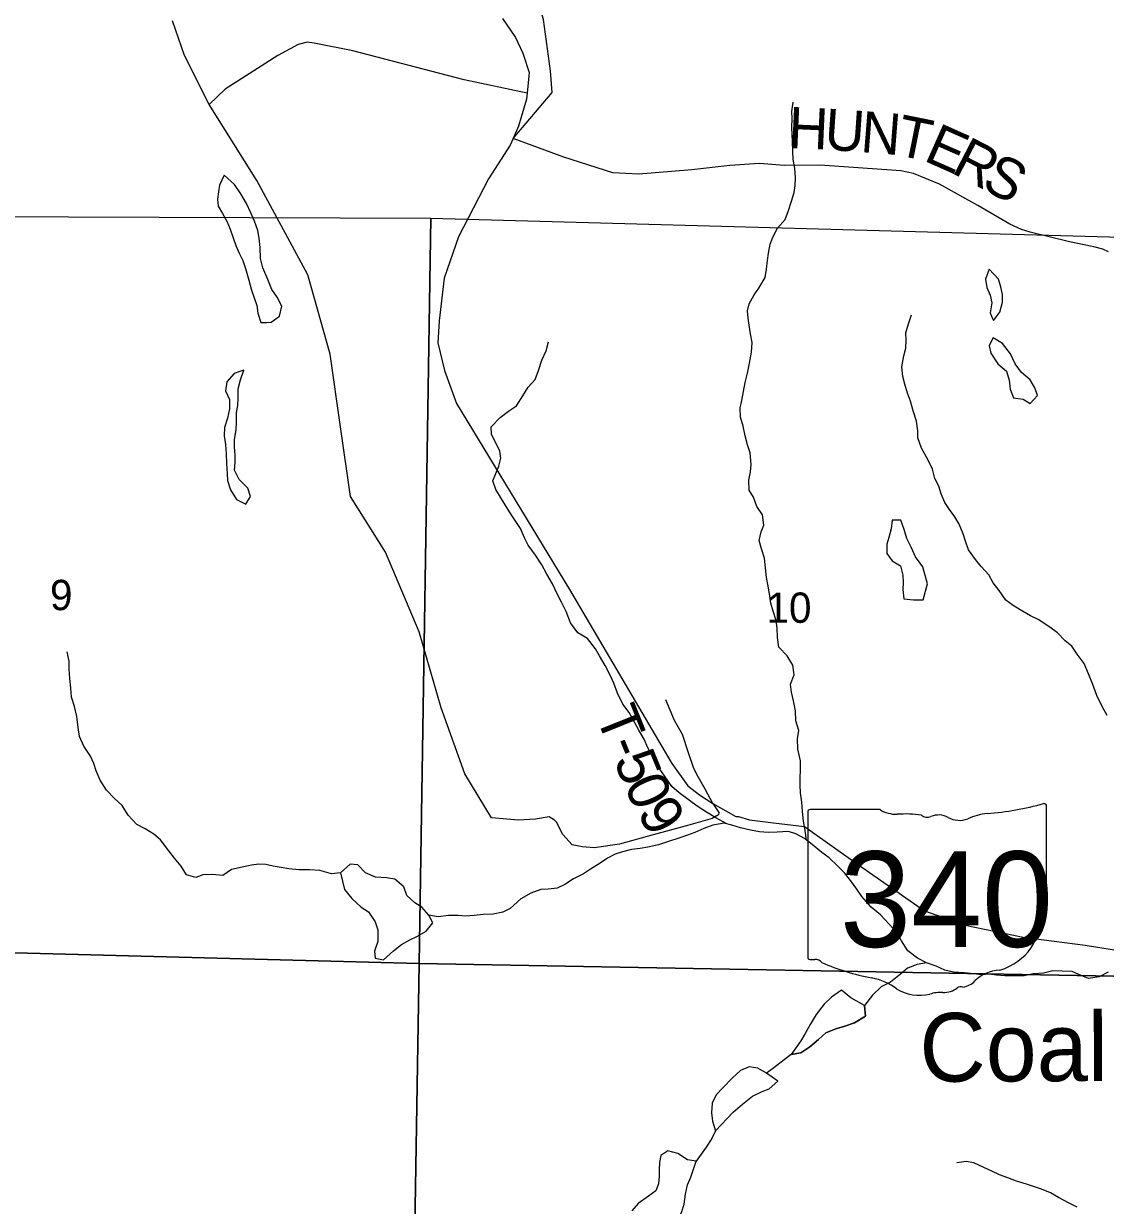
# Model space of a CAD drawing. Extents: x 2043100 to 2470832, y 443715 to 810583.
# Drawn here: x 2207728 to 2215610, y 659112 to 667723 of the extents above; entities that cross this region are included whole.
import ezdxf

# ---------------------------------------------------------------- set-up
doc = ezdxf.new("R2010")
doc.units = 0
for name, color, linetype in [('GM_X_County_ROW', 7, 'Continuous'), ('GM_X_Minor_Lake', 7, 'Continuous'), ('GM_X_Minor_River', 7, 'Continuous'), ('GM_X_Minor_River_Text', 7, 'Continuous'), ('GM_X_Section', 7, 'Continuous'), ('GM_X_Section_Text', 7, 'Continuous'), ('GM_X_State_Location', 7, 'Continuous'), ('GM_X_State_Route', 7, 'Continuous'), ('GM_X_State_Shield', 7, 'Continuous'), ('GM_X_Township_Road', 7, 'Continuous'), ('GM_X_Township_Road_Text', 7, 'Continuous'), ('GM_X_Township_ROW', 7, 'Continuous')]:
    doc.layers.add(name, color=color, linetype=linetype)

msp = doc.modelspace()

# ---------------------------------------------------------------- linework, layer by layer
at = {"layer": 'GM_X_County_ROW'}
msp.add_lwpolyline([(2212749.8, 662041), (2212794.2, 661975.6), (2212792, 661957.6), (2212745.7, 661930.1), (2212575.2, 661882), (2212314.4, 661810.9), (2212069.7, 661743.6), (2211885.5, 661717.7), (2211797.6, 661724.7), (2211723.8, 661739.6), (2211656.6, 661814.5), (2211609.7, 661905.2), (2211595.8, 661919.4), (2211556.1, 661941.9), (2211457.9, 661927), (2211333.9, 661918.4), (2211136.1, 661934.7), (2210943.8, 662255.4), (2210769.3, 662736.2), (2210609.7, 663290.9), (2210364.4, 663870.6), (2210109.1, 664278.1), (2210036.9, 664783.7), (2209961, 665313.2), (2209799.7, 665891.8), (2209427.7, 666580.9), (2209079.6, 667132.9), (2208900.3, 667490.1), (2208811.3, 667743.4)], dxfattribs=at)
at = {"layer": 'GM_X_Minor_Lake'}
for points in [[(2209188.8, 666618.8), (2209155.4, 666546.6), (2209147.8, 666496.5), (2209140.1, 666444.4), (2209144.5, 666392.4), (2209176.8, 666340.6), (2209209.1, 666282.8), (2209231.5, 666224.9), (2209253.9, 666163), (2209274.3, 666107.2), (2209298.6, 666051.3), (2209324.9, 665997.4), (2209343.3, 665937.5), (2209369.9, 665853.7), (2209388.4, 665779.8), (2209406.7, 665725.9), (2209427.1, 665670), (2209435.4, 665614), (2209455.9, 665544.1), (2209499.4, 665545.5)], [(2209499.4, 665545.5), (2209531.8, 665546.6), (2209591.4, 665591.1), (2209608.8, 665665.2), (2209574.4, 665729), (2209536.1, 665784.8), (2209507.6, 665858.7), (2209471.1, 665942.4), (2209454.7, 666010.4), (2209450.1, 666092.4), (2209443.6, 666160.4), (2209435.3, 666214.4), (2209408.8, 666284.2), (2209384.4, 666344.1), (2209352, 666411.9), (2209311.6, 666483.6), (2209263.2, 666551.3), (2209188.8, 666618.8)], [(2214762.9, 665933.8), (2214737.2, 665861.7), (2214747.3, 665799.7), (2214771.5, 665743.7), (2214783.7, 665687.7), (2214769.9, 665615.5), (2214786, 665578.2)], [(2214786, 665578.2), (2214794, 665559.5), (2214841.8, 665619.8), (2214861.6, 665693.9), (2214859.5, 665748), (2214849.3, 665804), (2214831.1, 665860), (2214762.9, 665933.8)], [(2215061.8, 664955.7), (2215115.6, 665014), (2215097.4, 665070), (2215063.2, 665127.9), (2214999.1, 665181.8), (2214952.9, 665243.7), (2214918.7, 665317.7), (2214860.5, 665391.6), (2214792.4, 665433.4), (2214771.6, 665392.7)], [(2214771.6, 665392.7), (2214762.6, 665375.2), (2214774.8, 665321.2), (2214827, 665243.3), (2214889.1, 665191.4), (2214909.3, 665125.4), (2214917.5, 665059.4), (2214941.7, 664997.4), (2215011.7, 664985.6), (2215061.8, 664955.7)], [(2209304.1, 665187.8), (2209262.8, 665174.5), (2209207.3, 665114), (2209199.8, 665047.9), (2209228.2, 664984.1), (2209228.6, 664916), (2209213.1, 664847.9), (2209191.7, 664779.7), (2209190.1, 664719.6), (2209198.5, 664655.6), (2209203, 664587.6), (2209205.5, 664519.6), (2209210, 664443.5), (2209212.3, 664393.5), (2209234.8, 664325.6), (2209279.2, 664255.9), (2209347.3, 664220.3)], [(2209347.3, 664220.3), (2209380.9, 664276.6), (2209362.5, 664338.5), (2209298.1, 664402.1), (2209263.7, 664469.9), (2209269.3, 664526), (2209268.9, 664578.1), (2209264.5, 664640.1), (2209264.2, 664690.1), (2209277.6, 664764.3), (2209279.3, 664818.3), (2209278.7, 664890.4), (2209288.4, 664940.5), (2209290, 664994.5), (2209291.5, 665060.6), (2209307, 665126.7), (2209332.5, 665197), (2209304.1, 665187.8)], [(2214279.5, 663765.9), (2214226.2, 663836.4), (2214197.8, 663904.3), (2214163.4, 663970.1), (2214143, 664036), (2214120.5, 664105.9), (2214056.6, 664105.4), (2214049.1, 664041.3), (2214031.5, 663979.2), (2214017.9, 663929), (2214018.4, 663863), (2214056.7, 663809.2), (2214116.9, 663771.6), (2214135.3, 663703.7), (2214135.7, 663649.6), (2214134, 663599.6), (2214140.5, 663531.5), (2214212.4, 663524), (2214281.8, 663524.3)], [(2214281.8, 663524.3), (2214313.2, 663640.6), (2214279.5, 663765.9)], [(2210680.7, 661227.2), (2210630.2, 661284.9), (2210578, 661316.5), (2210519.7, 661370.1), (2210497.2, 661432), (2210432.8, 661489.5), (2210370.8, 661499), (2210290.8, 661504.4), (2210218.7, 661533.8), (2210162.2, 661593.5), (2210108.3, 661599), (2210036.8, 661534.3)], [(2210036.8, 661534.3), (2210065.9, 661412.8), (2210120.3, 661347.2), (2210186.6, 661285.6), (2210240.8, 661249.9), (2210289.2, 661178.2), (2210309.6, 661118.3), (2210308.2, 661034.2), (2210284.7, 660963.9), (2210289.1, 660911.9), (2210349.1, 660900.3), (2210422.5, 660966.9), (2210482.1, 661011.4), (2210541.7, 661047.8), (2210593.5, 661070.2), (2210661.1, 661110.7), (2210710.6, 661171.1), (2210680.7, 661227.2)], [(2213854.8, 660568.3), (2213755.6, 660624), (2213687.3, 660679.5), (2213613.8, 660629), (2213562.2, 660576.6), (2213502.9, 660502.1), (2213459.4, 660429.7), (2213422, 660363.4), (2213390.4, 660311.1), (2213320.2, 660211.5)], [(2213320.2, 660211.5), (2213390, 660222.1), (2213457.6, 660266.7), (2213519.1, 660321.2), (2213572.7, 660367.7), (2213646.4, 660398.4), (2213712.1, 660417), (2213781.9, 660441.6), (2213861.4, 660490.3), (2213854.8, 660568.3)], [(2213141.4, 660073.8), (2213077.2, 660111.3), (2213015.2, 660120.8), (2212951.5, 660094.3), (2212894, 660039.8), (2212822.6, 659967.1), (2212775.1, 659916.6), (2212745.6, 659856.3), (2212740.1, 659786.2), (2212748.6, 659724.2), (2212769.2, 659654.2)], [(2212769.2, 659654.2), (2212898.8, 659791.1), (2212966.3, 659849.7), (2213037.8, 659906.2), (2213109.4, 659940.8), (2213161.2, 659961.1), (2213222.7, 660015.6), (2213141.4, 660073.8)], [(2212627.8, 659434.9), (2212565.8, 659442.5), (2212495.6, 659490), (2212421.6, 659509.5), (2212369.9, 659475.1), (2212360.3, 659423), (2212358.6, 659373), (2212359, 659322.9), (2212353.4, 659268.8), (2212333.8, 659216.7), (2212280.1, 659178.2), (2212206.6, 659125.7), (2212159.1, 659071.3)], [(2211939, 658501.3), (2211973.2, 658523.5), (2212030.9, 658555.9), (2212082.6, 658590.3), (2212136.2, 658626.7), (2212197.9, 658667.2), (2212253.5, 658709.6), (2212289, 658763.9), (2212346.5, 658822.4), (2212390.1, 658878.7), (2212439.6, 658937.1), (2212479.2, 658987.5), (2212520.6, 659059.8), (2212542.1, 659120), (2212551.6, 659194.1), (2212565.1, 659262.3), (2212590.7, 659316.5), (2212627.8, 659434.9)]]:
    msp.add_lwpolyline(points, dxfattribs=at)
at = {"layer": 'GM_X_Minor_River'}
for points in [[(2213432.9, 661772.5), (2213423, 661844.5), (2213410.5, 661912.5), (2213403.9, 661982.5), (2213397.4, 662048.6), (2213388.9, 662118.6), (2213386.4, 662174.7), (2213386, 662226.7), (2213387.5, 662284.8), (2213389, 662350.9), (2213370.4, 662434.9), (2213365.8, 662510.9), (2213377.3, 662571.1), (2213354.7, 662643), (2213352.1, 662715.1), (2213337.6, 662789.1), (2213323.1, 662851), (2213316.6, 662909.1), (2213342.1, 662977.3), (2213333.5, 663047.4), (2213291, 663115.1), (2213230.6, 663178.7), (2213222, 663248.7), (2213217.5, 663316.8), (2213211, 663374.8), (2213188.5, 663440.7), (2213172.1, 663500.6), (2213163.5, 663568.6), (2213153.1, 663622.6), (2213140.6, 663686.6), (2213134.1, 663756.6), (2213127.5, 663828.7), (2213105, 663896.6), (2213086.5, 663956.5), (2213102, 664018.7), (2213121.6, 664068.9), (2213111, 664142.9), (2213070.6, 664204.6), (2213046, 664272.5), (2213015.7, 664324.3), (2213013.1, 664396.4), (2213024.6, 664456.5), (2213030.2, 664510.7), (2213021.5, 664594.7), (2213003.1, 664654.6), (2212986.6, 664718.5), (2212972, 664790.5), (2212951.5, 664856.4), (2212949, 664924.4), (2212960.6, 664976.6), (2212985.5, 665106.9), (2213002.9, 665175.1), (2213016.3, 665249.3), (2213031.7, 665329.5), (2213037.1, 665399.7), (2213024.6, 665461.6), (2213014.1, 665525.6), (2213007.7, 665577.6), (2213003.3, 665629.6), (2213014.9, 665681.7), (2213050.4, 665746.1), (2213085.9, 665796.4), (2213131.3, 665872.9), (2213140.8, 665935), (2213148.3, 665997.2), (2213155.8, 666051.3), (2213167.3, 666115.4), (2213186.9, 666167.6), (2213222.3, 666232), (2213275.8, 666296.5), (2213301.3, 666360.7), (2213322.7, 666429), (2213342.2, 666493.2), (2213349.8, 666543.3), (2213351.3, 666599.3), (2213346.8, 666669.4), (2213336.3, 666733.4), (2213333.8, 666793.4), (2213331.2, 666863.4), (2213328.8, 666915.4), (2213326.5, 666965.5), (2213327.9, 667031.5), (2213325.5, 667081.6), (2213335, 667149.7)], [(2214271.1, 664628.9), (2214243.4, 664704.8), (2214243, 664754.9), (2214234.5, 664826.9), (2214209.9, 664900.7), (2214189.4, 664972.7), (2214168.9, 665030.5), (2214148.4, 665096.4), (2214134, 665152.4), (2214127.4, 665222.4), (2214142.8, 665302.6), (2214156.3, 665358.8), (2214157.9, 665416.9), (2214157.4, 665470.9), (2214176.9, 665535.1), (2214198.4, 665601.4)], [(2212851, 661891.3), (2212770.9, 661935.3), (2212704.7, 661976.8), (2212636.4, 662020.3), (2212580.1, 662061.9), (2212505.7, 662117.4), (2212451.4, 662165), (2212396.9, 662240.7), (2212346.3, 662314.3), (2212317.9, 662368.2), (2212273.3, 662449.9), (2212252.9, 662503.8), (2212210.4, 662573.5), (2212139.4, 662703.1), (2212095, 662762.8), (2212054.4, 662844.6), (2212027.8, 662916.5), (2212003.4, 662970.4), (2211964.9, 663046.2), (2211924.4, 663115.9), (2211896, 663167.7), (2211835.5, 663241.3), (2211765.2, 663282.8), (2211712.6, 663356.5), (2211682, 663438.3), (2211647.5, 663508.1), (2211615.1, 663567.9), (2211580.5, 663641.7), (2211540, 663711.5), (2211503.5, 663779.3), (2211457, 663849), (2211404.5, 663922.6), (2211378.1, 663976.5), (2211349.5, 664044.3), (2211290.9, 664131.9), (2211256.5, 664183.7), (2211210, 664259.4), (2211169.5, 664329.2), (2211147, 664391.1), (2211168.5, 664445.3), (2211190.1, 664497.5), (2211205.6, 664555.7), (2211197.2, 664607.7), (2211172.8, 664659.6), (2211136.3, 664729.3), (2211133.9, 664785.4), (2211201.3, 664854), (2211260.8, 664898.5), (2211318.5, 664939.1), (2211365.8, 665011.5), (2211403.3, 665073.9), (2211454.8, 665130.4), (2211478.3, 665194.6), (2211503.7, 665270.9), (2211535.1, 665339.3), (2211552.5, 665405.5)], [(2215622.5, 662680.6), (2215588.3, 662742.5), (2215548.1, 662826.5), (2215519.8, 662906.6), (2215487.6, 662984.6), (2215455.4, 663060.6), (2215405.2, 663128.5), (2215367, 663186.4), (2215316.9, 663224.3), (2215260.8, 663284.2), (2215204.7, 663324.1), (2215120.6, 663379.9), (2215064.5, 663407.7), (2214988.4, 663451.5), (2214938.3, 663483.4), (2214884.2, 663521.2), (2214836, 663593.2), (2214793.8, 663649.1), (2214761.7, 663707.1), (2214705.5, 663767), (2214663.4, 663818.9), (2214613.2, 663888.8), (2214591, 663950.8), (2214572.9, 664004.8), (2214544.6, 664074.8), (2214514.5, 664128.8), (2214474.3, 664182.8), (2214440.2, 664234.7), (2214414, 664296.7), (2214397.9, 664352.7), (2214367.7, 664408.7), (2214351.5, 664476.7), (2214319.3, 664542.7), (2214271.1, 664628.9)], [(2208238.2, 662332.6), (2208213.8, 662384.5), (2208165.3, 662458.2), (2208134.8, 662528), (2208124.3, 662594), (2208115.6, 662674), (2208099.1, 662746), (2208076.6, 662813.9), (2208072, 662883.9), (2208063.5, 662950), (2208058.9, 663020), (2208058.5, 663076.1), (2208045.9, 663146.1)], [(2214307.7, 660878.5), (2214241.6, 660913.9), (2214171.3, 660965.4), (2214124.8, 661039.2), (2214088.3, 661103), (2214035.9, 661160.6), (2213971.4, 661228.2), (2213903, 661285.7), (2213836.5, 661363.2), (2213800.1, 661415), (2213761.7, 661466.8), (2213709.2, 661534.4), (2213658.8, 661586.1), (2213596.5, 661643.7), (2213544.2, 661683.3), (2213473.8, 661740.8), (2213417.5, 661784.4), (2213355.3, 661817.9), (2213301.2, 661835.5), (2213219.3, 661830.8), (2213153.4, 661828.3), (2213089.4, 661833.8), (2213023.4, 661845.2), (2212951.3, 661862.7), (2212887.3, 661882.2), (2212833.2, 661895.8), (2212749.4, 661883), (2212683.6, 661858.5), (2212619.9, 661829.9), (2212566.1, 661809.4), (2212494.4, 661784.8), (2212434.6, 661766.3), (2212354.9, 661739.6), (2212277.1, 661723), (2212219.3, 661712.5), (2212157.4, 661703.9), (2212091.6, 661687.4), (2212037.8, 661670.9), (2211982.1, 661642.4), (2211928.4, 661605.9), (2211858.8, 661561.3), (2211807.2, 661526.8), (2211735.5, 661492.2), (2211671.9, 661449.6), (2211616.2, 661423.1), (2211550.3, 661414.6), (2211496.4, 661412.2), (2211424.6, 661387.5), (2211351.1, 661344.9), (2211273.7, 661274.1), (2211220, 661247.7), (2211150.1, 661233.1), (2211076.2, 661230.5), (2211010.4, 661223.9), (2210946.5, 661219.4), (2210894.5, 661225), (2210822.5, 661224.4), (2210748.7, 661213.8), (2210680.7, 661227.2), (2210630.2, 661284.9), (2210578, 661316.5), (2210519.7, 661370.1), (2210497.2, 661432), (2210432.8, 661489.5), (2210370.8, 661499), (2210290.8, 661504.4), (2210218.7, 661533.8), (2210162.2, 661593.5), (2210108.3, 661599), (2210036.8, 661534.3), (2209971, 661527.8), (2209884.9, 661551.1), (2209810.9, 661556.5), (2209734.9, 661557.9), (2209659, 661563.3), (2209604.9, 661572.9), (2209544.9, 661584.4), (2209492.9, 661596), (2209440.9, 661597.5), (2209387, 661591.1), (2209319.2, 661576.5), (2209243.4, 661559.9), (2209179.8, 661515.3), (2209103.8, 661522.7), (2209033.9, 661520.1), (2208982.1, 661501.7), (2208914.1, 661519.1), (2208875.6, 661582.9), (2208827.2, 661642.6), (2208784.8, 661694.3), (2208726.2, 661775.9), (2208675.9, 661817.5), (2208613.7, 661855.1), (2208551.5, 661886.6), (2208489, 661954.2), (2208444.5, 662025.9), (2208388.1, 662079.5), (2208331.7, 662137.1), (2208285.2, 662210.9), (2208256.7, 662278.7), (2208238.2, 662332.6)], [(2214307.7, 660878.5), (2214240, 660865.9), (2214168.3, 660839.3), (2214116.7, 660796.8), (2214045.2, 660738.1), (2213977.6, 660703.5), (2213914.1, 660642.9), (2213854.8, 660568.3), (2213861.4, 660490.3), (2213781.9, 660441.6), (2213712.1, 660417), (2213646.4, 660398.4), (2213572.7, 660367.7), (2213519.1, 660321.2), (2213457.6, 660266.7), (2213390, 660222.1), (2213320.2, 660211.5), (2213268.5, 660171), (2213195.1, 660114.3), (2213141.4, 660073.8), (2213077.2, 660111.3), (2213015.2, 660120.8), (2212951.5, 660094.3), (2212894, 660039.8), (2212822.6, 659967.1), (2212775.1, 659916.6), (2212745.6, 659856.3), (2212740.1, 659786.2), (2212748.6, 659724.2), (2212769.2, 659654.2), (2212743.6, 659600), (2212702.2, 659535.5), (2212627.8, 659434.9)], [(2215630.3, 660809.8), (2215564.4, 660777.5), (2215488.4, 660765.2), (2215438.4, 660783.1), (2215368.3, 660814.9), (2215294.4, 660818.7), (2215226.4, 660820.4), (2215158.5, 660804.2), (2215084.5, 660799.9), (2215018.6, 660783.7), (2214940.6, 660785.4), (2214878.6, 660783.2), (2214816.7, 660789), (2214764.6, 660796.8), (2214706.7, 660792.6), (2214650.7, 660798.4), (2214580.7, 660806.2), (2214504.7, 660809.9), (2214440.7, 660825.7), (2214376.6, 660855.5), (2214307.7, 660878.5)], [(2215405.6, 659098.5), (2215347.6, 659128.4), (2215269.5, 659168.2), (2215211.4, 659204), (2215145.3, 659229.8), (2215087.3, 659249.6), (2215035.3, 659265.5), (2214963.2, 659287.3), (2214899.2, 659311.1), (2214839.1, 659334.9), (2214783.1, 659360.8), (2214725, 659388.6), (2214652.9, 659422.4), (2214594.9, 659432.2), (2214527, 659422)]]:
    msp.add_lwpolyline(points, dxfattribs=at)
at = {"layer": 'GM_X_Section'}
for points in [[(2205412.9, 666324.2), (2210695, 666305.8), (2210609.8, 660874.9), (2205268.6, 661014.9)], [(2210695, 666305.8), (2215993.7, 666159.5), (2215937.6, 660776.7), (2210609.8, 660874.9)], [(2210609.8, 660874.9), (2210521.8, 655544.1), (2205212.8, 655656.3), (2205268.6, 661014.9)], [(2210609.8, 660874.9), (2215937.6, 660776.7), (2215851, 655443.7), (2210521.8, 655544.1)]]:
    msp.add_lwpolyline(points, close=True, dxfattribs=at)
at = {"layer": 'GM_X_State_Route'}
msp.add_lwpolyline([(2211216.8, 667761.3), (2211312.9, 667621.7), (2211365.3, 667506.8), (2211411.3, 667367.9), (2211396.7, 667217.4), (2211392.5, 667173.8), (2211333.6, 666976.3), (2211295.1, 666886.9), (2211273.6, 666836.8), (2211115.9, 666592.5), (2210895.6, 666168.7), (2210791.2, 665867.6), (2210756.7, 665557.5), (2210746.4, 665397.3), (2210795.5, 665194.2), (2210882.1, 664954.5), (2211705.4, 663600.4), (2212451.8, 662331.3), (2212567.6, 662169.4), (2212651.8, 662103), (2212749.8, 662041), (2212917.2, 661945.9), (2212935.8, 661945), (2213017.7, 661921.1), (2213190.8, 661899.5), (2213418.5, 661873.5), (2213811.6, 661592.5), (2214292, 661257.9), (2214589, 661153), (2215012, 661066.8), (2215463, 661008.8), (2215902, 660936.7)], dxfattribs=at)
at = {"layer": 'GM_X_State_Shield'}
for p, q in [((2213441.6, 661977.1), (2213441.6, 660920.5)), ((2213968.3, 661995.3), (2213458.7, 661995.3)), ((2215181.8, 661468.7), (2215181.8, 662021.5)), ((2215181.6, 661468.9), (2215181.8, 661468.7))]:
    msp.add_line(p, q, dxfattribs=at)
for centre, major_axis, start_param, end_param in [((2213461.5, 661979.4), (20.2, 0), 1.712693, 3.28349), ((2214089.7, 662118), (195.5, 0), 4.042523, 4.731795), ((2214154.5, 661402.1), (702, 0), 1.404758, 1.657858), ((2214396.7, 661862.7), (117.3, 0), 0.950623, 2.079405), ((2214797.3, 661672.6), (371.3, 0), 1.699011, 2.107814), ((2214561.9, 663435.8), (1845.5, 0), 4.814394, 5.042369), ((2215162.5, 662023.8), (19.4, 0), 6.141152, 7.989035), ((2214313.9, 661984.8), (56.4, 0), 3.836095, 5.185415), ((2214548.1, 662030.2), (141.1, 0), 4.081561, 5.145723), ((2215177.3, 661428.2), (30, 0), 1.883978, 3.671073), ((2215161.1, 661466.6), (20.7, 0), 5.05454, 6.418171), ((2214986.6, 661358.3), (180, 0), 5.934695, 6.695948), ((2215251.2, 661237.4), (130.9, 0), 2.387724, 3.262537), ((2214665.3, 661167.1), (461.6, 0), 5.101752, 6.440018), ((2213461.7, 660918.2), (20.3, 0), 3.00124, 4.508301), ((2213464.8, 661026.3), (155.2, 0), 4.665946, 4.897461), ((2213496.5, 660859.5), (56, 0), 0.519207, 1.627899), ((2214203.1, 661808.9), (1332.7, 0), 4.195997, 4.488961), ((2213805.8, 660445.8), (417, 0), 0.823519, 1.323587), ((2214859.9, 660623.8), (252.8, 0), 1.647645, 2.488434), ((2214256.8, 660854.3), (264.6, 0), 4.026481, 4.996735), ((2214429, 660775.1), (141, 0), 4.691044, 5.507374), ((2214556.5, 660672.8), (39.7, 0), 1.147584, 2.315152), ((2214539.6, 660818.1), (149.1, 0), 4.937069, 5.64225), ((2214409.7, 660488.9), (217.4, 0), 1.495662, 1.94098)]:
    msp.add_ellipse(centre, major_axis=major_axis, ratio=0.8, start_param=start_param, end_param=end_param, dxfattribs=at)
at = {"layer": 'GM_X_Township_Road'}
for points in [[(2211396.7, 667217.4), (2210938.4, 667312.8), (2210817.5, 667344.3), (2210815.4, 667344.8)], [(2215634.1, 666059), (2215591.9, 666078.7), (2215525.8, 666096.2), (2215349.7, 666132.9), (2215063.3, 666202.8), (2214999.2, 666222.3), (2214913, 666261.7), (2214682.1, 666398.1), (2214401.1, 666554.2), (2214211.3, 666630.7), (2214120.7, 666650.8), (2213533, 666692.4), (2213269.2, 666690.1), (2213089.3, 666704), (2212873.4, 666689.8), (2212597.6, 666657.5), (2212209.9, 666625.1), (2212022, 666637), (2211664.2, 666748.8), (2211295.1, 666886.9)], [(2212749.8, 662041), (2212693.8, 662145.2), (2212641.8, 662235.3), (2212611.8, 662295.3), (2212573.7, 662409.5), (2212527.7, 662541.7), (2212469.7, 662645.8), (2212407.6, 662796)]]:
    msp.add_lwpolyline(points, dxfattribs=at)
at = {"layer": 'GM_X_Township_ROW'}
for points in [[(2211295.1, 666886.9), (2211580, 667221.3), (2211565.9, 667379.4), (2211515.8, 667753.8), (2211313.7, 668416.3), (2211221.5, 668884.7), (2211177.8, 669127.5), (2211135.4, 669363.2), (2210995.3, 669707.4), (2210801.3, 670089.6), (2210745.2, 670277.7), (2210727.2, 670441.8), (2210751.1, 670674.1), (2210890.8, 670992.5), (2211110.5, 671503.2), (2211116, 671582.4)], [(2210815.4, 667344.8), (2210126.8, 667524.3), (2209845, 667580.1), (2209793, 667588.1), (2209729, 667572), (2209581.2, 667489.8), (2209195.5, 667245.2), (2209079.6, 667132.9)]]:
    msp.add_lwpolyline(points, dxfattribs=at)

# ---------------------------------------------------------------- texts
at = {"layer": 'GM_X_Minor_River_Text'}
msp.add_text('Coal', height=499.98, rotation=0.24301, dxfattribs=at).set_placement((2214256.2, 660012.6))
at = {"layer": 'GM_X_Section_Text'}
for s, height, p in [('9', 220.8, (2207919.8, 663449.1)), ('10', 220.83, (2213140.4, 663356.7))]:
    msp.add_text(s, height=height, rotation=0.00001, dxfattribs=at).set_placement(p)
at = {"layer": 'GM_X_State_Location'}
for s in ['s', 'r']:
    msp.add_text(s, height=0.0000833, dxfattribs=at).set_placement((2214292.3, 661379))
msp.add_text('340', height=0.0000833, rotation=0.00001, dxfattribs=at).set_placement((2213939, 661305.8))
at = {"layer": 'GM_X_State_Shield'}
msp.add_text('340', height=696.1, dxfattribs=at).set_placement((2213675.8, 660995))
at = {"layer": 'GM_X_Township_Road_Text'}
for s, rotation, p in [('H', 357.45285, (2213295.7, 666817.3)), ('U', 356.00782, (2213557.5, 666805.7)), ('N', 355.50016, (2213820.1, 666787.4)), ('T', 348.54971, (2214073.8, 666768)), ('E', 336.10757, (2214277.3, 666728.7)), ('R', 332.67738, (2214478.2, 666639.8)), ('S', 332.24921, (2214696.6, 666527)), ('T', 291.88736, (2211893.8, 662681)), ('-', 291.97357, (2211977.7, 662472.3)), ('5', 292.34872, (2212024.5, 662356.1)), ('0', 294.21811, (2212099, 662175.4)), ('9', 300.74211, (2212192, 661973.8))]:
    msp.add_text(s, height=300, rotation=rotation, dxfattribs=at).set_placement(p)

doc.saveas('drawing.dxf')
